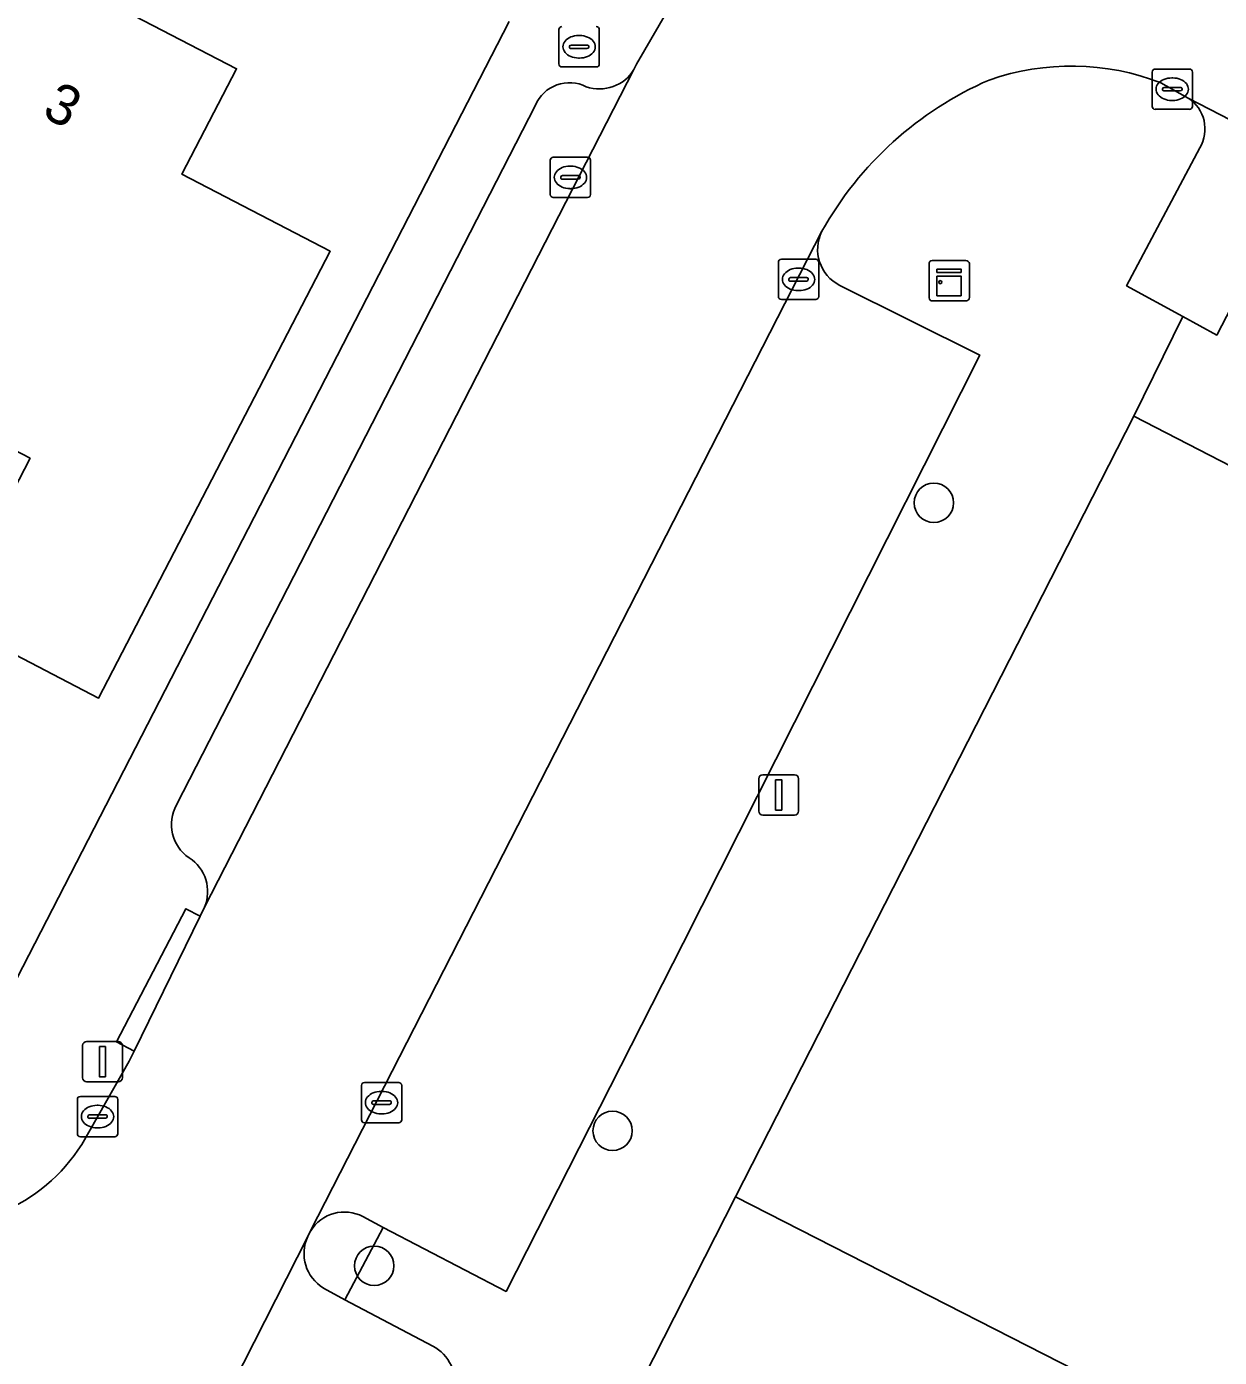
# Model space of a CAD drawing. Extents: x 160349 to 161355, y 381727 to 382854.
# Drawn here: x 160771.38 to 160801, y 382352.95 to 382385.99 of the extents above; entities that cross this region are included whole.
import ezdxf

# ---------------------------------------------------------------- set-up
doc = ezdxf.new("R2010")
doc.units = 0
for name, color, linetype in [('IMGEO_Boom', 7, 'Continuous'), ('IMGEO_Brandkraan', 7, 'Continuous'), ('IMGEO_Erf', 7, 'Continuous'), ('IMGEO_Kast', 7, 'Continuous'), ('IMGEO_Kolk', 7, 'Continuous'), ('IMGEO_Lichtmast', 7, 'Continuous'), ('IMGEO_Pand', 7, 'Continuous'), ('IMGEO_Pand_nummerreeks', 7, 'Continuous'), ('IMGEO_Parkeervlak_open', 7, 'Continuous'), ('IMGEO_Rijbaan_lokaal_open', 7, 'Continuous'), ('IMGEO_Verkeerseiland_open', 7, 'Continuous'), ('IMGEO_Voetpad_open', 7, 'Continuous')]:
    doc.layers.add(name, color=color, linetype=linetype)

msp = doc.modelspace()

# ---------------------------------------------------------------- linework, layer by layer
at = {"layer": 'IMGEO_Boom'}
for centre in [(160793.912, 382374.172), (160785.934, 382358.579), (160780.014, 382355.228)]:
    msp.add_circle(centre, 0.489, dxfattribs=at)
at = {"layer": 'IMGEO_Brandkraan'}
for p, q in [((160784.601, 382385.068), (160784.601, 382385.92)), ((160785.089, 382385.774), (160785.114, 382385.774)), ((160785.602, 382385.92), (160785.602, 382385.068)), ((160784.86, 382385.488), (160784.86, 382385.5)), ((160785.298, 382385.451), (160784.9, 382385.451)), ((160784.903, 382385.537), (160785.301, 382385.537)), ((160785.344, 382385.5), (160785.344, 382385.488)), ((160785.112, 382385.214), (160785.087, 382385.214)), ((160785.528, 382384.994), (160784.676, 382384.994))]:
    msp.add_line(p, q, dxfattribs=at)
for points in [[(160784.601, 382385.068), (160784.601, 382385.92)], [(160785.602, 382385.92), (160785.602, 382385.068)], [(160785.528, 382384.994), (160784.676, 382384.994)]]:
    msp.add_lwpolyline(points, dxfattribs=at)
for centre, radius, start, end in [((160784.678, 382385.918), 0.0765, 91.552, 178.448), ((160784.678, 382385.918), 0.0765, 91.552, 178.448), ((160785.526, 382385.918), 0.0765, 1.552, 88.448), ((160785.526, 382385.918), 0.0765, 1.552, 88.448), ((160784.9, 382385.497), 0.0403, 85.8775, 175.7526), ((160784.897, 382385.487), 0.0366, 178.938, 274.7102), ((160785.301, 382385.494), 0.043, 264.8664, 352.4533), ((160785.305, 382385.499), 0.0386, 1.7309, 96.639), ((160784.678, 382385.07), 0.0765, 181.552, 268.448), ((160784.678, 382385.07), 0.0765, 181.552, 268.448), ((160785.526, 382385.07), 0.0765, 271.552, 358.448), ((160785.526, 382385.07), 0.0765, 271.552, 358.448)]:
    msp.add_arc(centre, radius, start, end, dxfattribs=at)
for centre, major_axis, ratio, start_param, end_param in [((160785.088, 382385.494), (-0.387, 0.002), 0.722429, 4.712389, 7.853982), ((160785.113, 382385.494), (-0.39, 0.002), 0.717154, 1.570796, 4.712389)]:
    msp.add_ellipse(centre, major_axis=major_axis, ratio=ratio, start_param=start_param, end_param=end_param, dxfattribs=at)
at = {"layer": 'IMGEO_Erf'}
for points in [[(160773.121, 382386.752), (160776.597, 382384.948), (160775.239, 382382.33), (160778.923, 382380.419), (160773.168, 382369.324), (160769.396, 382371.281), (160771.469, 382375.276), (160767.76, 382377.201), (160768.069, 382377.797), (160765.69, 382379.032), (160765.411, 382378.493), (160765.294, 382378.554), (160761.546, 382380.498), (160761.849, 382381.081), (160759.436, 382382.333), (160756.739, 382383.733), (160756.442, 382383.16), (160752.941, 382384.977), (160749.195, 382386.921)], [(160769.515, 382359.228), (160783.365, 382386.123)]]:
    msp.add_lwpolyline(points, dxfattribs=at)
at = {"layer": 'IMGEO_Kast'}
for p, q in [((160793.868, 382380.186), (160794.709, 382380.186)), ((160794.709, 382380.186), (160793.868, 382380.186)), ((160793.793, 382379.261), (160793.793, 382380.102)), ((160793.793, 382380.102), (160793.793, 382379.261)), ((160794.793, 382380.111), (160794.793, 382379.27)), ((160794.793, 382379.27), (160794.793, 382380.111)), ((160794.718, 382379.186), (160793.877, 382379.186)), ((160793.877, 382379.186), (160794.718, 382379.186))]:
    msp.add_line(p, q, dxfattribs=at)
for points in [[(160793.988, 382379.976), (160794.588, 382379.976), (160794.588, 382379.891), (160793.988, 382379.891), (160793.988, 382379.976)], [(160793.988, 382379.801), (160794.588, 382379.801), (160794.588, 382379.312), (160793.988, 382379.312), (160793.988, 382379.801)]]:
    msp.add_lwpolyline(points, dxfattribs=at)
msp.add_circle((160794.072, 382379.65), 0.0377, dxfattribs=at)
for centre, start, end in [((160793.871, 382380.108), 92.4484, 184.2845), ((160793.871, 382380.108), 92.4484, 184.2845), ((160794.715, 382380.108), 2.4484, 94.2845), ((160794.715, 382380.108), 2.4484, 94.2845), ((160793.871, 382379.264), 182.4484, 274.2845), ((160793.871, 382379.264), 182.4484, 274.2845), ((160794.715, 382379.264), 272.4484, 4.2845), ((160794.715, 382379.264), 272.4484, 4.2845)]:
    msp.add_arc(centre, 0.0779, start, end, dxfattribs=at)
at = {"layer": 'IMGEO_Kolk'}
for p, q in [((160799.331, 382384.015), (160799.331, 382384.867)), ((160799.406, 382384.941), (160800.258, 382384.941)), ((160800.332, 382384.867), (160800.332, 382384.015)), ((160799.59, 382384.435), (160799.59, 382384.447)), ((160799.633, 382384.484), (160800.031, 382384.484)), ((160799.819, 382384.721), (160799.844, 382384.721)), ((160800.074, 382384.447), (160800.074, 382384.435)), ((160800.028, 382384.398), (160799.63, 382384.398)), ((160799.842, 382384.161), (160799.817, 382384.161)), ((160800.258, 382383.941), (160799.406, 382383.941)), ((160784.385, 382381.825), (160784.385, 382382.677)), ((160784.46, 382382.751), (160785.312, 382382.751)), ((160784.873, 382382.531), (160784.898, 382382.531)), ((160785.386, 382382.677), (160785.386, 382381.825)), ((160784.644, 382382.245), (160784.644, 382382.257)), ((160785.082, 382382.208), (160784.684, 382382.208)), ((160784.687, 382382.294), (160785.085, 382382.294)), ((160785.128, 382382.257), (160785.128, 382382.245)), ((160784.896, 382381.971), (160784.871, 382381.971)), ((160785.312, 382381.751), (160784.46, 382381.751)), ((160790.05, 382379.293), (160790.05, 382380.145)), ((160790.125, 382380.219), (160790.977, 382380.219)), ((160791.051, 382380.145), (160791.051, 382379.293)), ((160790.538, 382379.999), (160790.563, 382379.999)), ((160790.309, 382379.713), (160790.309, 382379.725)), ((160790.747, 382379.676), (160790.349, 382379.676)), ((160790.352, 382379.762), (160790.75, 382379.762)), ((160790.793, 382379.725), (160790.793, 382379.713)), ((160790.977, 382379.219), (160790.125, 382379.219)), ((160790.561, 382379.439), (160790.536, 382379.439)), ((160779.695, 382358.854), (160779.695, 382359.706)), ((160779.77, 382359.78), (160780.622, 382359.78)), ((160780.696, 382359.706), (160780.696, 382358.854)), ((160772.642, 382358.507), (160772.642, 382359.359)), ((160772.717, 382359.433), (160773.569, 382359.433)), ((160773.643, 382359.359), (160773.643, 382358.507)), ((160779.997, 382359.323), (160780.395, 382359.323)), ((160780.183, 382359.56), (160780.208, 382359.56)), ((160773.13, 382359.213), (160773.155, 382359.213)), ((160779.954, 382359.274), (160779.954, 382359.286)), ((160780.392, 382359.237), (160779.994, 382359.237)), ((160780.206, 382359), (160780.181, 382359)), ((160780.438, 382359.286), (160780.438, 382359.274)), ((160772.901, 382358.927), (160772.901, 382358.939)), ((160773.339, 382358.89), (160772.941, 382358.89)), ((160772.944, 382358.976), (160773.342, 382358.976)), ((160773.385, 382358.939), (160773.385, 382358.927)), ((160780.622, 382358.78), (160779.77, 382358.78)), ((160773.569, 382358.433), (160772.717, 382358.433)), ((160773.153, 382358.653), (160773.128, 382358.653))]:
    msp.add_line(p, q, dxfattribs=at)
for points in [[(160799.331, 382384.015), (160799.331, 382384.867)], [(160799.406, 382384.941), (160800.258, 382384.941)], [(160800.332, 382384.867), (160800.332, 382384.015)], [(160800.258, 382383.941), (160799.406, 382383.941)], [(160784.385, 382381.825), (160784.385, 382382.677)], [(160784.46, 382382.751), (160785.312, 382382.751)], [(160785.386, 382382.677), (160785.386, 382381.825)], [(160785.312, 382381.751), (160784.46, 382381.751)], [(160790.05, 382379.293), (160790.05, 382380.145)], [(160790.125, 382380.219), (160790.977, 382380.219)], [(160791.051, 382380.145), (160791.051, 382379.293)], [(160790.977, 382379.219), (160790.125, 382379.219)], [(160779.695, 382358.854), (160779.695, 382359.706)], [(160779.77, 382359.78), (160780.622, 382359.78)], [(160780.696, 382359.706), (160780.696, 382358.854)], [(160772.642, 382358.507), (160772.642, 382359.359)], [(160772.717, 382359.433), (160773.569, 382359.433)], [(160773.643, 382359.359), (160773.643, 382358.507)], [(160780.622, 382358.78), (160779.77, 382358.78)], [(160773.569, 382358.433), (160772.717, 382358.433)]]:
    msp.add_lwpolyline(points, dxfattribs=at)
for centre, radius, start, end in [((160799.408, 382384.865), 0.0765, 91.552, 178.448), ((160799.408, 382384.865), 0.0765, 91.552, 178.448), ((160800.256, 382384.865), 0.0765, 1.552, 88.448), ((160800.256, 382384.865), 0.0765, 1.552, 88.448), ((160799.63, 382384.444), 0.0403, 85.8775, 175.7526), ((160799.627, 382384.434), 0.0366, 178.938, 274.7102), ((160800.031, 382384.441), 0.043, 264.8664, 352.4533), ((160800.035, 382384.446), 0.0386, 1.7309, 96.639), ((160799.408, 382384.017), 0.0765, 181.552, 268.448), ((160799.408, 382384.017), 0.0765, 181.552, 268.448), ((160800.256, 382384.017), 0.0765, 271.552, 358.448), ((160800.256, 382384.017), 0.0765, 271.552, 358.448), ((160784.462, 382382.675), 0.0765, 91.552, 178.448), ((160784.462, 382382.675), 0.0765, 91.552, 178.448), ((160785.31, 382382.675), 0.0765, 1.552, 88.448), ((160785.31, 382382.675), 0.0765, 1.552, 88.448), ((160784.684, 382382.254), 0.0403, 85.8775, 175.7526), ((160784.681, 382382.244), 0.0366, 178.938, 274.7102), ((160785.085, 382382.251), 0.043, 264.8664, 352.4533), ((160785.089, 382382.256), 0.0386, 1.7309, 96.639), ((160784.462, 382381.827), 0.0765, 181.552, 268.448), ((160784.462, 382381.827), 0.0765, 181.552, 268.448), ((160785.31, 382381.827), 0.0765, 271.552, 358.448), ((160785.31, 382381.827), 0.0765, 271.552, 358.448), ((160790.127, 382380.143), 0.0765, 91.552, 178.448), ((160790.127, 382380.143), 0.0765, 91.552, 178.448), ((160790.975, 382380.143), 0.0765, 1.552, 88.448), ((160790.975, 382380.143), 0.0765, 1.552, 88.448), ((160790.349, 382379.722), 0.0403, 85.8775, 175.7526), ((160790.346, 382379.712), 0.0366, 178.938, 274.7102), ((160790.75, 382379.719), 0.043, 264.8664, 352.4533), ((160790.754, 382379.724), 0.0386, 1.7309, 96.639), ((160790.127, 382379.295), 0.0765, 181.552, 268.448), ((160790.127, 382379.295), 0.0765, 181.552, 268.448), ((160790.975, 382379.295), 0.0765, 271.552, 358.448), ((160790.975, 382379.295), 0.0765, 271.552, 358.448), ((160779.772, 382359.704), 0.0765, 91.552, 178.448), ((160779.772, 382359.704), 0.0765, 91.552, 178.448), ((160780.62, 382359.704), 0.0765, 1.552, 88.448), ((160780.62, 382359.704), 0.0765, 1.552, 88.448), ((160772.719, 382359.357), 0.0765, 91.552, 178.448), ((160772.719, 382359.357), 0.0765, 91.552, 178.448), ((160773.567, 382359.357), 0.0765, 1.552, 88.448), ((160773.567, 382359.357), 0.0765, 1.552, 88.448), ((160779.994, 382359.283), 0.0403, 85.8775, 175.7526), ((160780.399, 382359.285), 0.0386, 1.7309, 96.639), ((160779.991, 382359.273), 0.0366, 178.938, 274.7102), ((160780.395, 382359.28), 0.043, 264.8664, 352.4533), ((160772.941, 382358.936), 0.0403, 85.8775, 175.7526), ((160772.938, 382358.926), 0.0366, 178.938, 274.7102), ((160773.342, 382358.933), 0.043, 264.8664, 352.4533), ((160773.346, 382358.938), 0.0386, 1.7309, 96.639), ((160779.772, 382358.856), 0.0765, 181.552, 268.448), ((160779.772, 382358.856), 0.0765, 181.552, 268.448), ((160780.62, 382358.856), 0.0765, 271.552, 358.448), ((160780.62, 382358.856), 0.0765, 271.552, 358.448), ((160772.719, 382358.509), 0.0765, 181.552, 268.448), ((160772.719, 382358.509), 0.0765, 181.552, 268.448), ((160773.567, 382358.509), 0.0765, 271.552, 358.448), ((160773.567, 382358.509), 0.0765, 271.552, 358.448)]:
    msp.add_arc(centre, radius, start, end, dxfattribs=at)
for centre, major_axis, ratio, start_param, end_param in [((160799.818, 382384.441), (-0.387, 0.002), 0.722429, 4.712389, 7.853982), ((160799.843, 382384.441), (-0.39, 0.002), 0.717154, 1.570796, 4.712389), ((160784.872, 382382.251), (-0.387, 0.002), 0.722429, 4.712389, 7.853982), ((160784.897, 382382.251), (-0.39, 0.002), 0.717154, 1.570796, 4.712389), ((160790.537, 382379.719), (-0.387, 0.002), 0.722429, 4.712389, 7.853982), ((160790.562, 382379.719), (-0.39, 0.002), 0.717154, 1.570796, 4.712389), ((160780.182, 382359.28), (-0.387, 0.002), 0.722429, 4.712389, 7.853982), ((160780.207, 382359.28), (-0.39, 0.002), 0.717154, 1.570796, 4.712389), ((160773.129, 382358.933), (-0.387, 0.002), 0.722429, 4.712389, 7.853982), ((160773.154, 382358.933), (-0.39, 0.002), 0.717154, 1.570796, 4.712389)]:
    msp.add_ellipse(centre, major_axis=major_axis, ratio=ratio, start_param=start_param, end_param=end_param, dxfattribs=at)
at = {"layer": 'IMGEO_Lichtmast'}
for p, q in [((160789.562, 382366.519), (160789.562, 382367.319)), ((160789.562, 382367.319), (160789.562, 382366.519)), ((160789.662, 382367.419), (160790.452, 382367.419)), ((160790.452, 382367.419), (160789.662, 382367.419)), ((160790.552, 382367.319), (160790.552, 382366.519)), ((160790.552, 382366.519), (160790.552, 382367.319)), ((160790.452, 382366.419), (160789.662, 382366.419)), ((160789.662, 382366.419), (160790.452, 382366.419)), ((160772.77, 382359.897), (160772.77, 382360.697)), ((160772.77, 382360.697), (160772.77, 382359.897)), ((160772.87, 382360.797), (160773.66, 382360.797)), ((160773.66, 382360.797), (160772.87, 382360.797)), ((160773.76, 382360.697), (160773.76, 382359.897)), ((160773.76, 382359.897), (160773.76, 382360.697)), ((160773.66, 382359.797), (160772.87, 382359.797)), ((160772.87, 382359.797), (160773.66, 382359.797))]:
    msp.add_line(p, q, dxfattribs=at)
for points in [[(160789.982, 382367.294), (160790.132, 382367.294), (160790.132, 382366.544), (160789.982, 382366.544), (160789.982, 382367.294)], [(160773.19, 382360.672), (160773.34, 382360.672), (160773.34, 382359.922), (160773.19, 382359.922), (160773.19, 382360.672)]]:
    msp.add_lwpolyline(points, dxfattribs=at)
for centre, start, end in [((160789.662, 382367.319), 90, 180), ((160789.662, 382367.319), 90, 180), ((160790.452, 382367.319), 0, 90), ((160790.452, 382367.319), 360, 90), ((160789.662, 382366.519), 180, 270), ((160789.662, 382366.519), 180, 270), ((160790.452, 382366.519), 270, 0), ((160790.452, 382366.519), 270, 0), ((160772.87, 382360.697), 90, 180), ((160772.87, 382360.697), 90, 180), ((160773.66, 382360.697), 0, 90), ((160773.66, 382360.697), 360, 90), ((160772.87, 382359.897), 180, 270), ((160772.87, 382359.897), 180, 270), ((160773.66, 382359.897), 270, 0), ((160773.66, 382359.897), 270, 0)]:
    msp.add_arc(centre, 0.1, start, end, dxfattribs=at)
at = {"layer": 'IMGEO_Pand'}
for points in [[(160775.239, 382382.33), (160776.597, 382384.948), (160773.121, 382386.752), (160774.623, 382389.646), (160771.831, 382391.096), (160770.376, 382388.304), (160765.294, 382378.554), (160765.411, 382378.493), (160765.69, 382379.032), (160768.069, 382377.797), (160767.76, 382377.201), (160771.469, 382375.276), (160769.396, 382371.281), (160773.168, 382369.324), (160778.923, 382380.419)], [(160800.669, 382350.981), (160808.311, 382347.085), (160811.658, 382354.12), (160813.302, 382353.278), (160817.648, 382361.764), (160819.927, 382366.214), (160812.35, 382370.094), (160812.061, 382369.528), (160798.877, 382376.326), (160788.986, 382356.937)], [(160800.669, 382350.981), (160788.986, 382356.937), (160786.44, 382351.946), (160786.217, 382351.513), (160783.554, 382346.34), (160782.49, 382344.273), (160781.702, 382342.743), (160786.157, 382340.498), (160792.489, 382337.307), (160797.242, 382346.648), (160798.222, 382346.149)]]:
    msp.add_lwpolyline(points, close=True, dxfattribs=at)
at = {"layer": 'IMGEO_Parkeervlak_open'}
for points in [[(160775.798, 382364.13), (160786.462, 382384.927)], [(160803.917, 382382.318), (160800.225, 382384.222)], [(160784.021, 382384.047), (160775.105, 382366.67)], [(160800.514, 382382.982), (160798.699, 382379.56), (160800.092, 382378.799), (160800.936, 382378.337), (160802.752, 382381.834)], [(160791.132, 382380.913), (160778.435, 382356.096)], [(160779.732, 382356.45), (160780.239, 382356.176), (160783.29, 382354.593), (160787.688, 382363.236), (160795.05, 382377.839), (160791.574, 382379.571)], [(160778.364, 382355.957), (160774.902, 382349.142)], [(160781.469, 382353.236), (160779.287, 382354.386), (160778.754, 382354.675)]]:
    msp.add_lwpolyline(points, dxfattribs=at)
for centre, radius, start, end in [((160785.609, 382385.445), 0.998, 250.6517, 328.754), ((160784.861, 382383.691), 0.912, 62.8238, 157.0546), ((160799.727, 382383.452), 0.917, 329.1322, 57.1066), ((160792.027, 382380.464), 1.002, 153.3765, 243.083), ((160775.961, 382366.181), 0.985, 150.2817, 236.3652), ((160774.88, 382364.519), 0.997, 337.0241, 57.5408), ((160779.273, 382355.579), 0.984, 62.1968, 148.3359), ((160779.271, 382355.533), 1.001, 154.9221, 238.9187), ((160780.961, 382352.299), 1.066, 349.5001, 61.5445)]:
    msp.add_arc(centre, radius, start, end, dxfattribs=at)
at = {"layer": 'IMGEO_Rijbaan_lokaal_open'}
for points in [[(160787.856, 382387.367), (160786.529, 382385.059), (160786.462, 382384.927), (160775.798, 382364.13), (160775.691, 382363.91), (160774.054, 382360.557), (160773.927, 382360.308), (160772.749, 382358.239)], [(160799.55, 382384.598), (160800.225, 382384.222), (160803.917, 382382.318), (160805.403, 382381.588), (160815.833, 382376.227), (160816.846, 382375.72), (160822.824, 382372.668), (160823.097, 382372.543), (160827.651, 382370.194), (160827.802, 382370.103), (160831.471, 382368.287), (160832.99, 382367.513), (160836.667, 382365.599), (160837.274, 382365.279), (160844.809, 382361.38), (160844.984, 382361.288), (160850.841, 382358.243), (160853.229, 382357.027), (160861.281, 382352.862), (160861.561, 382352.753)], [(160770.739, 382356.551), (160767.415, 382355.692), (160765.468, 382351.729), (160768.745, 382350.07), (160772.475, 382348.182), (160773.986, 382347.417), (160774.537, 382348.455), (160774.902, 382349.142), (160778.364, 382355.957), (160778.435, 382356.096), (160791.132, 382380.913)]]:
    msp.add_lwpolyline(points, dxfattribs=at)
for centre, radius, start, end in [((160797.324, 382378.857), 6.158, 68.805, 109.3135), ((160798.765, 382376.643), 8.746, 113.4327, 150.7775), ((160769.091, 382360.554), 4.329, 292.3775, 327.6696)]:
    msp.add_arc(centre, radius, start, end, dxfattribs=at)
at = {"layer": 'IMGEO_Verkeerseiland_open'}
for points in [[(160780.239, 382356.176), (160779.732, 382356.45)], [(160778.435, 382356.096), (160778.364, 382355.957)], [(160778.754, 382354.675), (160779.287, 382354.386), (160780.239, 382356.176)]]:
    msp.add_lwpolyline(points, dxfattribs=at)
for centre, radius, start, end in [((160779.273, 382355.579), 0.984, 62.1968, 148.3359), ((160779.271, 382355.533), 1.001, 154.9221, 238.9187)]:
    msp.add_arc(centre, radius, start, end, dxfattribs=at)
at = {"layer": 'IMGEO_Voetpad_open'}
for points in [[(160786.462, 382384.927), (160786.529, 382385.059), (160787.856, 382387.367)], [(160783.365, 382386.123), (160769.515, 382359.228), (160767.415, 382355.692), (160770.739, 382356.551)], [(160800.225, 382384.222), (160799.55, 382384.598)], [(160775.105, 382366.67), (160784.021, 382384.047)], [(160800.092, 382378.799), (160798.699, 382379.56), (160800.514, 382382.982)], [(160802.752, 382381.834), (160800.936, 382378.337), (160800.092, 382378.799), (160798.877, 382376.326), (160812.061, 382369.528), (160812.35, 382370.094), (160819.927, 382366.214), (160823.776, 382364.261), (160834.522, 382358.737), (160840.624, 382355.601), (160855.442, 382348.219), (160856.177, 382349.769), (160851.599, 382352.248), (160853.479, 382355.802)], [(160791.574, 382379.571), (160795.05, 382377.839), (160787.688, 382363.236), (160783.29, 382354.593), (160780.239, 382356.176), (160779.287, 382354.386), (160781.469, 382353.236)], [(160774.902, 382349.142), (160774.537, 382348.455), (160775.257, 382348.083), (160779.938, 382345.646), (160782.49, 382344.273), (160783.554, 382346.34), (160786.217, 382351.513), (160786.44, 382351.946), (160788.986, 382356.937), (160798.877, 382376.326), (160800.092, 382378.799)], [(160772.749, 382358.239), (160773.927, 382360.308), (160774.054, 382360.557), (160773.613, 382360.786), (160775.337, 382364.095), (160775.691, 382363.91), (160775.798, 382364.13)]]:
    msp.add_lwpolyline(points, dxfattribs=at)
msp.add_lwpolyline([(160775.691, 382363.91), (160775.337, 382364.095), (160773.613, 382360.786), (160774.054, 382360.557)], close=True, dxfattribs=at)
for centre, radius, start, end in [((160785.609, 382385.445), 0.998, 250.6517, 328.754), ((160797.324, 382378.857), 6.158, 68.805, 109.3135), ((160784.861, 382383.691), 0.912, 62.8238, 157.0546), ((160798.765, 382376.643), 8.746, 113.4327, 150.7775), ((160799.727, 382383.452), 0.917, 329.1322, 57.1066), ((160792.027, 382380.464), 1.002, 153.3765, 243.083), ((160775.961, 382366.181), 0.985, 150.2817, 236.3652), ((160774.88, 382364.519), 0.997, 337.0241, 57.5408), ((160769.091, 382360.554), 4.329, 292.3775, 327.6696), ((160780.961, 382352.299), 1.066, 349.5001, 61.5445)]:
    msp.add_arc(centre, radius, start, end, dxfattribs=at)

# ---------------------------------------------------------------- texts
at = {"layer": 'IMGEO_Pand_nummerreeks'}
msp.add_text('3', height=1, rotation=332.498, dxfattribs=at).set_placement((160771.729, 382383.784))

doc.saveas('drawing.dxf')
